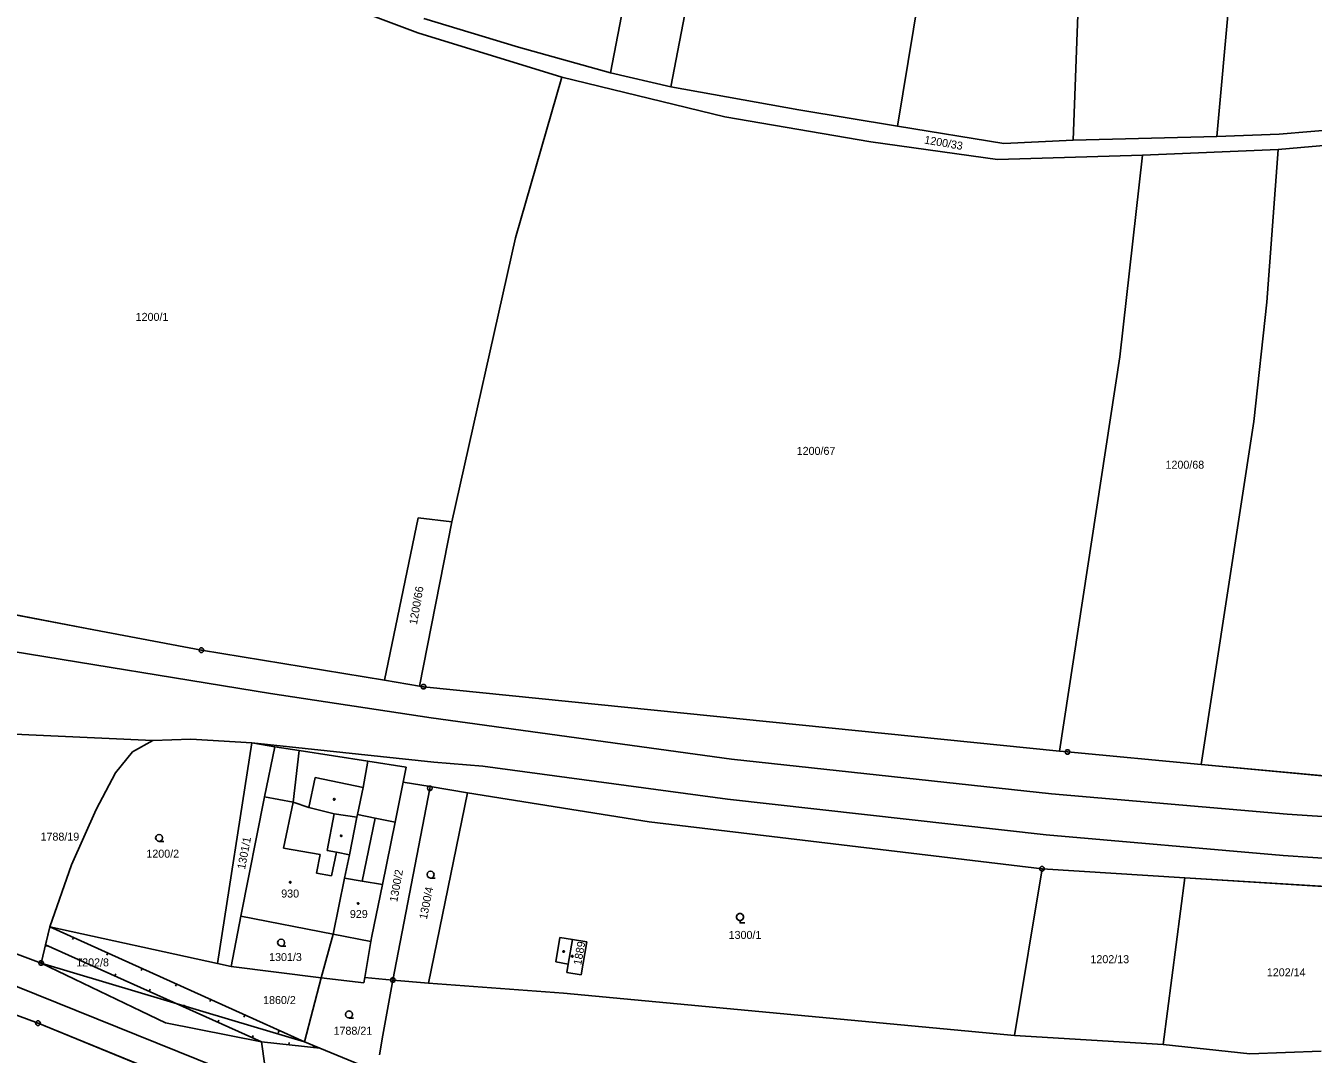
# Model space of a CAD drawing. Extents: x -779618 to -776429, y -1144546 to -1143350.
# Drawn here: x -776962 to -776688.4, y -1143887.2 to -1143668.7 of the extents above; entities that cross this region are included whole.
import ezdxf

# ---------------------------------------------------------------- set-up
doc = ezdxf.new("R2010")
doc.units = 0
for name, color, linetype in [('1', 7, 'Continuous'), ('11', 7, 'Continuous'), ('12', 7, 'Continuous'), ('13', 7, 'Continuous'), ('2', 7, 'Continuous'), ('3', 7, 'Continuous'), ('4', 7, 'Continuous'), ('5', 7, 'Continuous'), ('6', 7, 'Continuous'), ('8', 7, 'Continuous')]:
    doc.layers.add(name, color=color, linetype=linetype)

msp = doc.modelspace()

# ---------------------------------------------------------------- linework, layer by layer
at = {"layer": '1'}
for p, q in [((-776824.91, -1143681.69), (-776806.89, -1143588.95)), ((-776837.67, -1143678.67), (-776822.59, -1143598.77)), ((-776776.74, -1143690.04), (-776769.84, -1143648.01)), ((-776708.85, -1143692.25), (-776705.27, -1143652.79)), ((-776914.12, -1143656.82), (-776878.65, -1143670.22)), ((-776739.36, -1143692.99), (-776738.19, -1143659.54)), ((-776877.4, -1143667.15), (-776857.25, -1143673.27)), ((-776848.03, -1143679.63), (-776878.65, -1143670.22)), ((-776837.67, -1143678.67), (-776857.25, -1143673.27)), ((-776824.91, -1143681.69), (-776837.67, -1143678.67)), ((-776857.89, -1143713.73), (-776848.03, -1143679.63)), ((-776813.44, -1143688.04), (-776848.03, -1143679.63)), ((-776824.91, -1143681.69), (-776797.7, -1143686.57)), ((-776797.7, -1143686.57), (-776776.74, -1143690.04)), ((-776813.44, -1143688.04), (-776782.42, -1143693.37)), ((-776776.74, -1143690.04), (-776754.15, -1143693.73)), ((-776695.6, -1143691.74), (-776671.82, -1143689.69)), ((-776739.36, -1143692.99), (-776754.15, -1143693.73)), ((-776739.36, -1143692.99), (-776708.85, -1143692.25)), ((-776708.85, -1143692.25), (-776695.6, -1143691.74)), ((-776695.8, -1143695), (-776650.69, -1143690.83)), ((-776782.42, -1143693.37), (-776755.46, -1143697.07)), ((-776724.63, -1143696.21), (-776695.8, -1143695)), ((-776698.23, -1143727.38), (-776695.8, -1143695)), ((-776724.63, -1143696.21), (-776755.46, -1143697.07)), ((-776724.63, -1143696.21), (-776729.45, -1143739.01)), ((-776857.89, -1143713.73), (-776871.42, -1143774.12)), ((-776701, -1143752.75), (-776698.23, -1143727.38)), ((-776729.45, -1143739.01), (-776742.31, -1143822.8)), ((-776701, -1143752.75), (-776712.16, -1143825.63)), ((-776885.75, -1143807.75), (-776878.58, -1143773.21)), ((-776871.42, -1143774.12), (-776878.58, -1143773.21)), ((-776871.42, -1143774.12), (-776878.28, -1143808.97)), ((-776947.51, -1143797.01), (-777005.26, -1143786.02)), ((-776924.63, -1143801.37), (-776947.51, -1143797.01)), ((-776885.75, -1143807.75), (-776924.63, -1143801.37)), ((-776878.28, -1143808.97), (-776885.75, -1143807.75)), ((-776877.42, -1143809.11), (-776878.28, -1143808.97)), ((-776877.42, -1143809.11), (-776742.31, -1143822.8)), ((-776967.5, -1143819.04), (-776934.92, -1143820.52)), ((-776939.26, -1143822.95), (-776934.92, -1143820.52)), ((-776926.85, -1143820.27), (-776934.92, -1143820.52)), ((-776926.85, -1143820.27), (-776913.94, -1143821.03)), ((-776921.24, -1143867.89), (-776913.94, -1143821.03)), ((-776909.02, -1143821.9), (-776913.94, -1143821.03)), ((-776942.87, -1143827.42), (-776939.26, -1143822.95)), ((-776909.02, -1143821.9), (-776911.24, -1143832.48)), ((-776909.02, -1143821.9), (-776903.87, -1143822.69)), ((-776903.87, -1143822.69), (-776889.27, -1143824.94)), ((-776742.31, -1143822.8), (-776740.58, -1143822.98)), ((-776712.16, -1143825.63), (-776740.58, -1143822.98)), ((-776889.27, -1143824.94), (-776890.28, -1143830.5)), ((-776881.14, -1143826.22), (-776889.27, -1143824.94)), ((-776881.14, -1143826.22), (-776881.78, -1143829.38)), ((-776669.89, -1143829.58), (-776712.16, -1143825.63)), ((-776947, -1143835.19), (-776942.87, -1143827.42)), ((-776883.48, -1143837.93), (-776881.78, -1143829.38)), ((-776881.78, -1143829.38), (-776876.02, -1143830.33)), ((-776911.24, -1143832.48), (-776916.28, -1143857.85)), ((-776890.28, -1143830.5), (-776891.45, -1143836.28)), ((-776883.94, -1143871.46), (-776876.1, -1143830.71)), ((-776876.37, -1143872.07), (-776868.1, -1143831.65)), ((-776876.1, -1143830.71), (-776876.02, -1143830.33)), ((-776876.02, -1143830.33), (-776868.1, -1143831.65)), ((-776868.1, -1143831.65), (-776829.46, -1143837.84)), ((-776952.22, -1143846.94), (-776947, -1143835.19)), ((-776891.57, -1143836.85), (-776893.19, -1143844.86)), ((-776891.45, -1143836.28), (-776891.57, -1143836.85)), ((-776886.18, -1143851.15), (-776883.48, -1143837.93)), ((-776746.01, -1143847.82), (-776829.46, -1143837.84)), ((-776894.2, -1143849.81), (-776893.19, -1143844.86)), ((-776956.82, -1143860.1), (-776952.22, -1143846.94)), ((-776746.01, -1143847.82), (-776751.84, -1143883.21)), ((-776715.66, -1143849.71), (-776746.01, -1143847.82)), ((-776894.2, -1143849.81), (-776896.61, -1143861.69)), ((-776888.43, -1143862.1), (-776886.18, -1143851.15)), ((-776720.29, -1143885.11), (-776715.66, -1143849.71)), ((-776672.72, -1143852.39), (-776715.66, -1143849.71)), ((-776918.31, -1143868.53), (-776916.28, -1143857.85)), ((-776916.28, -1143857.85), (-776896.61, -1143861.69)), ((-776958.69, -1143867.83), (-776956.82, -1143860.1)), ((-776956.82, -1143860.1), (-776911.51, -1143880.63)), ((-776956.82, -1143860.1), (-776921.24, -1143867.89)), ((-776896.61, -1143861.69), (-776899.15, -1143870.95)), ((-776888.66, -1143863.24), (-776888.43, -1143862.1)), ((-776848.49, -1143862.43), (-776849.32, -1143867.57)), ((-776845.81, -1143862.85), (-776848.49, -1143862.43)), ((-776958.69, -1143867.83), (-776969.85, -1143863.66)), ((-776888.66, -1143863.24), (-776889.93, -1143870.93)), ((-776842.73, -1143863.33), (-776845.81, -1143862.85)), ((-776843.93, -1143870.33), (-776842.73, -1143863.33)), ((-776937.4, -1143878.07), (-776958.69, -1143867.83)), ((-776921.24, -1143867.89), (-776918.31, -1143868.53)), ((-776849.32, -1143867.57), (-776846.69, -1143868.07)), ((-776846.69, -1143868.07), (-776846.98, -1143869.83)), ((-776918.31, -1143868.53), (-776899.15, -1143870.95)), ((-776846.98, -1143869.83), (-776843.93, -1143870.33)), ((-776902.75, -1143884.6), (-776899.15, -1143870.95)), ((-776899.15, -1143870.95), (-776890.11, -1143872.02)), ((-776890.11, -1143872.02), (-776889.93, -1143870.93)), ((-776889.93, -1143870.93), (-776883.94, -1143871.46)), ((-776883.94, -1143871.46), (-776886.05, -1143883.15)), ((-776876.37, -1143872.07), (-776883.94, -1143871.46)), ((-776847.7, -1143874.2), (-776876.37, -1143872.07)), ((-776751.84, -1143883.21), (-776847.7, -1143874.2)), ((-776970.83, -1143876.37), (-776959.34, -1143880.62)), ((-776932.26, -1143880.54), (-776937.4, -1143878.07)), ((-776959.34, -1143880.62), (-776893.47, -1143907.54)), ((-776911.85, -1143884.6), (-776932.26, -1143880.54)), ((-776911.51, -1143880.63), (-776902.75, -1143884.6)), ((-776886.05, -1143883.15), (-776886.8, -1143887.3)), ((-776751.84, -1143883.21), (-776720.29, -1143885.11)), ((-776899.48, -1143885.93), (-776911.85, -1143884.6)), ((-776911.17, -1143889.61), (-776911.85, -1143884.6)), ((-776902.75, -1143884.6), (-776899.48, -1143885.93)), ((-776899.48, -1143885.93), (-776887.44, -1143890.85)), ((-776720.29, -1143885.11), (-776701.86, -1143887.11)), ((-776686.67, -1143886.57), (-776701.86, -1143887.11))]:
    msp.add_line(p, q, dxfattribs=at)
at = {"layer": '11'}
for points in [[(-777005.26, -1143786.02), (-776947.51, -1143797.01), (-776924.63, -1143801.37), (-776885.75, -1143807.75), (-776878.28, -1143808.97), (-776877.42, -1143809.11), (-776742.31, -1143822.8), (-776740.58, -1143822.98), (-776712.16, -1143825.63), (-776669.89, -1143829.58), (-776640.68, -1143832.31), (-776607.67, -1143835.39), (-776590.95, -1143836.95), (-776576.67, -1143837.48), (-776545.27, -1143838.65), (-776534.71, -1143728.59), (-776533.27, -1143712.07), (-776527.81, -1143690.77), (-776525.72, -1143683.85), (-776524.6, -1143680.15), (-776499.1, -1143595.83)], [(-776967.5, -1143819.04), (-776934.92, -1143820.52), (-776926.85, -1143820.27), (-776913.94, -1143821.03), (-776909.02, -1143821.9), (-776903.87, -1143822.69), (-776889.27, -1143824.94), (-776881.14, -1143826.22), (-776881.78, -1143829.38), (-776876.02, -1143830.33), (-776868.1, -1143831.65), (-776829.46, -1143837.84), (-776746.01, -1143847.82)], [(-776746.01, -1143847.82), (-776715.66, -1143849.71), (-776672.72, -1143852.39), (-776643.49, -1143854.22), (-776610.51, -1143856.28), (-776579.58, -1143858.21), (-776545.63, -1143860.33), (-776543.68, -1143860.45), (-776541.24, -1143860.5), (-776512.12, -1143861.06), (-776499.94, -1143861.3), (-776434.96, -1143862.56), (-776434.77, -1143862.56)], [(-776434.77, -1144084.18), (-776524.5, -1144047.63), (-776566.07, -1144030.95), (-776604, -1144014.82), (-776606.8, -1144013.63), (-776617.86, -1144008.92), (-776755.18, -1143951.9), (-776802.08, -1143934.12), (-776861.29, -1143910.51), (-776911.17, -1143889.61), (-776911.85, -1143884.6), (-776932.26, -1143880.54), (-776937.4, -1143878.07), (-776958.69, -1143867.83), (-776969.85, -1143863.66)], [(-776970.83, -1143876.37), (-776959.34, -1143880.62), (-776893.47, -1143907.54), (-776747.29, -1143966.09), (-776712.36, -1143980.08), (-776627.91, -1144012.39), (-776609.89, -1144021.72), (-776606.85, -1144023.34), (-776604.66, -1144024.21), (-776527.2, -1144055.02), (-776434.77, -1144092.65)]]:
    msp.add_lwpolyline(points, dxfattribs=at)
at = {"layer": '12'}
for p, q in [((-776911.24, -1143832.48), (-776916.28, -1143857.85)), ((-776911.24, -1143832.48), (-776905.1, -1143833.68)), ((-776905.1, -1143833.68), (-776907.21, -1143843.43)), ((-776907.21, -1143843.43), (-776899.42, -1143844.74)), ((-776899.42, -1143844.74), (-776900.2, -1143848.71)), ((-776897.01, -1143849.33), (-776895.96, -1143844.29)), ((-776895.96, -1143844.29), (-776893.19, -1143844.86)), ((-776894.2, -1143849.81), (-776893.19, -1143844.86)), ((-776900.2, -1143848.71), (-776897.01, -1143849.33)), ((-776894.2, -1143849.81), (-776896.61, -1143861.69)), ((-776894.2, -1143849.81), (-776896.61, -1143861.69)), ((-776894.2, -1143849.81), (-776890.5, -1143850.43)), ((-776890.5, -1143850.43), (-776886.18, -1143851.15)), ((-776888.43, -1143862.1), (-776886.18, -1143851.15)), ((-776916.28, -1143857.85), (-776896.61, -1143861.69)), ((-776896.61, -1143861.69), (-776888.66, -1143863.24)), ((-776888.66, -1143863.24), (-776888.43, -1143862.1)), ((-776846.69, -1143868.07), (-776845.81, -1143862.85)), ((-776842.73, -1143863.33), (-776845.81, -1143862.85)), ((-776843.93, -1143870.33), (-776842.73, -1143863.33)), ((-776846.69, -1143868.07), (-776846.98, -1143869.83)), ((-776846.98, -1143869.83), (-776843.93, -1143870.33))]:
    msp.add_line(p, q, dxfattribs=at)
at = {"layer": '13'}
for p, q in [((-776951.81, -1143862.37), (-776952.02, -1143862.83)), ((-776957.79, -1143864.1), (-776957.3, -1143864.22)), ((-776950.3, -1143867.29), (-776950.1, -1143866.84)), ((-776944.52, -1143865.67), (-776944.73, -1143866.13)), ((-776943.01, -1143870.58), (-776942.8, -1143870.12)), ((-776937.24, -1143868.97), (-776937.44, -1143869.43)), ((-776935.71, -1143873.86), (-776935.51, -1143873.4)), ((-776929.95, -1143872.28), (-776930.16, -1143872.73)), ((-776922.66, -1143875.58), (-776922.87, -1143876.03)), ((-776928.42, -1143877.14), (-776928.21, -1143876.69)), ((-776915.38, -1143878.88), (-776915.58, -1143879.33)), ((-776921.12, -1143880.43), (-776920.92, -1143879.97)), ((-776913.83, -1143883.71), (-776913.62, -1143883.25)), ((-776908.09, -1143882.18), (-776908.3, -1143882.64)), ((-776906.05, -1143885.22), (-776906, -1143884.73)), ((-776900.77, -1143885.41), (-776900.96, -1143885.87))]:
    msp.add_line(p, q, dxfattribs=at)
msp.add_lwpolyline([(-776956.82, -1143860.1), (-776911.51, -1143880.63), (-776902.75, -1143884.6), (-776899.48, -1143885.93), (-776911.85, -1143884.6), (-776957.75, -1143863.94)], close=True, dxfattribs=at)
at = {"layer": '3'}
for points in [[(-776933.61, -1143841.97), (-776933.99, -1143841.87), (-776934.26, -1143841.6), (-776934.36, -1143841.23), (-776934.26, -1143840.86), (-776933.99, -1143840.59), (-776933.62, -1143840.49), (-776933.25, -1143840.59), (-776932.98, -1143840.86), (-776932.88, -1143841.24), (-776932.98, -1143841.62), (-776933.25, -1143841.89), (-776933.63, -1143841.99), (-776932.63, -1143841.99)], [(-776875.93, -1143849.78), (-776876.31, -1143849.68), (-776876.58, -1143849.41), (-776876.68, -1143849.04), (-776876.58, -1143848.67), (-776876.31, -1143848.4), (-776875.94, -1143848.3), (-776875.57, -1143848.4), (-776875.3, -1143848.67), (-776875.2, -1143849.05), (-776875.3, -1143849.43), (-776875.57, -1143849.7), (-776875.95, -1143849.8), (-776874.95, -1143849.8)], [(-776810.19, -1143858.78), (-776810.38, -1143858.78), (-776810.72, -1143858.59), (-776810.91, -1143858.25), (-776810.91, -1143857.86), (-776810.72, -1143857.52), (-776810.38, -1143857.33), (-776809.99, -1143857.33), (-776809.65, -1143857.52), (-776809.46, -1143857.86), (-776809.46, -1143858.25), (-776809.65, -1143858.59), (-776809.99, -1143858.78), (-776810.18, -1143858.78), (-776810.18, -1143859.31), (-776809.18, -1143859.31)], [(-776907.69, -1143864.23), (-776908.07, -1143864.13), (-776908.34, -1143863.86), (-776908.44, -1143863.49), (-776908.34, -1143863.12), (-776908.07, -1143862.85), (-776907.7, -1143862.75), (-776907.33, -1143862.85), (-776907.06, -1143863.12), (-776906.96, -1143863.5), (-776907.06, -1143863.88), (-776907.33, -1143864.15), (-776907.71, -1143864.25), (-776906.71, -1143864.25)], [(-776893.26, -1143879.49), (-776893.64, -1143879.39), (-776893.91, -1143879.12), (-776894.01, -1143878.75), (-776893.91, -1143878.38), (-776893.64, -1143878.11), (-776893.27, -1143878.01), (-776892.9, -1143878.11), (-776892.63, -1143878.38), (-776892.53, -1143878.76), (-776892.63, -1143879.14), (-776892.9, -1143879.41), (-776893.28, -1143879.51), (-776892.28, -1143879.51)]]:
    msp.add_lwpolyline(points, dxfattribs=at)
at = {"layer": '4'}
for p, q in [((-776909.93, -1143810.58), (-776980.28, -1143799.08)), ((-776909.93, -1143810.58), (-776875.84, -1143815.75)), ((-776875.84, -1143815.75), (-776811.99, -1143824.54)), ((-776875.24, -1143825.18), (-776913.94, -1143821.03)), ((-776903.87, -1143822.69), (-776905.1, -1143833.68)), ((-776875.24, -1143825.18), (-776864.82, -1143826)), ((-776812.81, -1143833.02), (-776864.82, -1143826)), ((-776743.98, -1143831.86), (-776811.99, -1143824.54)), ((-776901.78, -1143834.79), (-776900.48, -1143828.43)), ((-776900.48, -1143828.43), (-776890.28, -1143830.5)), ((-776911.24, -1143832.48), (-776905.1, -1143833.68)), ((-776743.98, -1143831.86), (-776693.94, -1143836.23)), ((-776905.1, -1143833.68), (-776907.21, -1143843.43)), ((-776905.1, -1143833.68), (-776901.78, -1143834.79)), ((-776896.4, -1143836.1), (-776901.78, -1143834.79)), ((-776812.81, -1143833.02), (-776745.1, -1143840.56)), ((-776897.94, -1143843.89), (-776896.4, -1143836.1)), ((-776896.4, -1143836.1), (-776891.57, -1143836.85)), ((-776887.74, -1143837.05), (-776891.45, -1143836.28)), ((-776890.5, -1143850.43), (-776887.74, -1143837.05)), ((-776887.74, -1143837.05), (-776883.48, -1143837.93)), ((-776693.94, -1143836.23), (-776593.63, -1143842.83)), ((-776745.1, -1143840.56), (-776694.77, -1143844.97)), ((-776907.21, -1143843.43), (-776899.42, -1143844.74)), ((-776899.42, -1143844.74), (-776900.2, -1143848.71)), ((-776895.96, -1143844.29), (-776897.94, -1143843.89)), ((-776897.01, -1143849.33), (-776895.96, -1143844.29)), ((-776895.96, -1143844.29), (-776893.19, -1143844.86)), ((-776694.77, -1143844.97), (-776596.12, -1143851.55)), ((-776900.2, -1143848.71), (-776897.01, -1143849.33)), ((-776894.2, -1143849.81), (-776890.5, -1143850.43)), ((-776890.5, -1143850.43), (-776886.18, -1143851.15)), ((-776896.61, -1143861.69), (-776888.66, -1143863.24)), ((-776846.69, -1143868.07), (-776845.81, -1143862.85)), ((-776958.69, -1143867.83), (-776918.2, -1143879.97)), ((-776918.2, -1143879.97), (-776902.75, -1143884.6))]:
    msp.add_line(p, q, dxfattribs=at)
at = {"layer": '5'}
for points in [[(-776896.32, -1143832.9), (-776896.23, -1143833.05), (-776896.32, -1143833.2), (-776896.5, -1143833.2), (-776896.59, -1143833.05), (-776896.5, -1143832.9)], [(-776894.85, -1143840.64), (-776894.76, -1143840.79), (-776894.85, -1143840.94), (-776895.03, -1143840.94), (-776895.12, -1143840.79), (-776895.03, -1143840.64)], [(-776905.77, -1143850.5), (-776905.67, -1143850.52), (-776905.62, -1143850.61), (-776905.6, -1143850.67), (-776905.62, -1143850.76), (-776905.7, -1143850.83), (-776905.77, -1143850.84), (-776905.86, -1143850.81), (-776905.92, -1143850.75), (-776905.94, -1143850.67), (-776905.92, -1143850.58), (-776905.84, -1143850.51)], [(-776891.33, -1143854.99), (-776891.23, -1143855.01), (-776891.18, -1143855.1), (-776891.16, -1143855.16), (-776891.18, -1143855.25), (-776891.26, -1143855.32), (-776891.33, -1143855.33), (-776891.42, -1143855.3), (-776891.48, -1143855.24), (-776891.5, -1143855.16), (-776891.48, -1143855.07), (-776891.4, -1143855)], [(-776847.58, -1143865.24), (-776847.49, -1143865.39), (-776847.58, -1143865.54), (-776847.76, -1143865.54), (-776847.85, -1143865.39), (-776847.76, -1143865.24)], [(-776845.84, -1143866.23), (-776845.74, -1143866.25), (-776845.69, -1143866.34), (-776845.67, -1143866.4), (-776845.69, -1143866.49), (-776845.77, -1143866.56), (-776845.84, -1143866.57), (-776845.93, -1143866.54), (-776845.99, -1143866.48), (-776846.01, -1143866.4), (-776845.99, -1143866.31), (-776845.91, -1143866.24)]]:
    msp.add_lwpolyline(points, close=True, dxfattribs=at)
at = {"layer": '6'}
msp.add_line((-776862.57, -1143913.55), (-777015.55, -1143852.07), dxfattribs=at)
at = {"layer": '8'}
for p, q in [((-776924.75, -1143801.37), (-776924.51, -1143801.37)), ((-776877.54, -1143809.11), (-776877.3, -1143809.11)), ((-776740.7, -1143822.98), (-776740.46, -1143822.98)), ((-776876.22, -1143830.71), (-776875.98, -1143830.71)), ((-776746.13, -1143847.82), (-776745.89, -1143847.82)), ((-776958.81, -1143867.83), (-776958.57, -1143867.83)), ((-776884.06, -1143871.46), (-776883.82, -1143871.46)), ((-776959.46, -1143880.62), (-776959.22, -1143880.62))]:
    msp.add_line(p, q, dxfattribs=at)
for points in [[(-776924.48, -1143800.89), (-776924.23, -1143801.07), (-776924.13, -1143801.36), (-776924.23, -1143801.65), (-776924.48, -1143801.83), (-776924.79, -1143801.83), (-776925.04, -1143801.65), (-776925.14, -1143801.36), (-776925.04, -1143801.07), (-776924.79, -1143800.89)], [(-776877.27, -1143808.63), (-776877.02, -1143808.81), (-776876.92, -1143809.1), (-776877.02, -1143809.39), (-776877.27, -1143809.57), (-776877.58, -1143809.57), (-776877.83, -1143809.39), (-776877.93, -1143809.1), (-776877.83, -1143808.81), (-776877.58, -1143808.63)], [(-776740.43, -1143822.5), (-776740.18, -1143822.68), (-776740.08, -1143822.97), (-776740.18, -1143823.26), (-776740.43, -1143823.44), (-776740.74, -1143823.44), (-776740.99, -1143823.26), (-776741.09, -1143822.97), (-776740.99, -1143822.68), (-776740.74, -1143822.5)], [(-776875.95, -1143830.23), (-776875.7, -1143830.41), (-776875.6, -1143830.7), (-776875.7, -1143830.99), (-776875.95, -1143831.17), (-776876.26, -1143831.17), (-776876.51, -1143830.99), (-776876.61, -1143830.7), (-776876.51, -1143830.41), (-776876.26, -1143830.23)], [(-776745.86, -1143847.34), (-776745.61, -1143847.52), (-776745.51, -1143847.81), (-776745.61, -1143848.1), (-776745.86, -1143848.28), (-776746.17, -1143848.28), (-776746.42, -1143848.1), (-776746.52, -1143847.81), (-776746.42, -1143847.52), (-776746.17, -1143847.34)], [(-776958.54, -1143867.35), (-776958.29, -1143867.53), (-776958.19, -1143867.82), (-776958.29, -1143868.11), (-776958.54, -1143868.29), (-776958.85, -1143868.29), (-776959.1, -1143868.11), (-776959.2, -1143867.82), (-776959.1, -1143867.53), (-776958.85, -1143867.35)], [(-776883.79, -1143870.98), (-776883.54, -1143871.16), (-776883.44, -1143871.45), (-776883.54, -1143871.74), (-776883.79, -1143871.92), (-776884.1, -1143871.92), (-776884.35, -1143871.74), (-776884.45, -1143871.45), (-776884.35, -1143871.16), (-776884.1, -1143870.98)], [(-776959.19, -1143880.14), (-776958.94, -1143880.32), (-776958.84, -1143880.61), (-776958.94, -1143880.9), (-776959.19, -1143881.08), (-776959.5, -1143881.08), (-776959.75, -1143880.9), (-776959.85, -1143880.61), (-776959.75, -1143880.32), (-776959.5, -1143880.14)]]:
    msp.add_lwpolyline(points, close=True, dxfattribs=at)

# ---------------------------------------------------------------- texts
at = {"layer": '2'}
for s, rotation, p in [('1200/33', 350.1918, (-776771.11, -1143693.69)), ('1200/66', 79.9849, (-776878.84, -1143796.03)), ('1301/1', 79.2401, (-776915.37, -1143848.03)), ('1300/2', 79.6984, (-776883.02, -1143854.96)), ('1300/4', 78.4952, (-776876.73, -1143858.65)), ('1889', 79.6411, (-776843.94, -1143868.38))]:
    msp.add_text(s, height=1.7, rotation=rotation, dxfattribs=at).set_placement(p)
for s, p in [('1200/1', (-776938.6, -1143731.39)), ('1200/67', (-776798.14, -1143759.86)), ('1200/68', (-776719.77, -1143762.8)), ('1788/19', (-776958.81, -1143841.82)), ('1200/2', (-776936.32, -1143845.44)), ('930', (-776907.67, -1143853.91)), ('929', (-776893.08, -1143858.26)), ('1300/1', (-776812.6, -1143862.7)), ('1202/8', (-776951.23, -1143868.54)), ('1301/3', (-776910.24, -1143867.4)), ('1202/13', (-776735.72, -1143867.86)), ('1202/14', (-776698.24, -1143870.65)), ('1860/2', (-776911.52, -1143876.54)), ('1788/21', (-776896.55, -1143883.06))]:
    msp.add_text(s, height=1.7, dxfattribs=at).set_placement(p)

doc.saveas('drawing.dxf')
